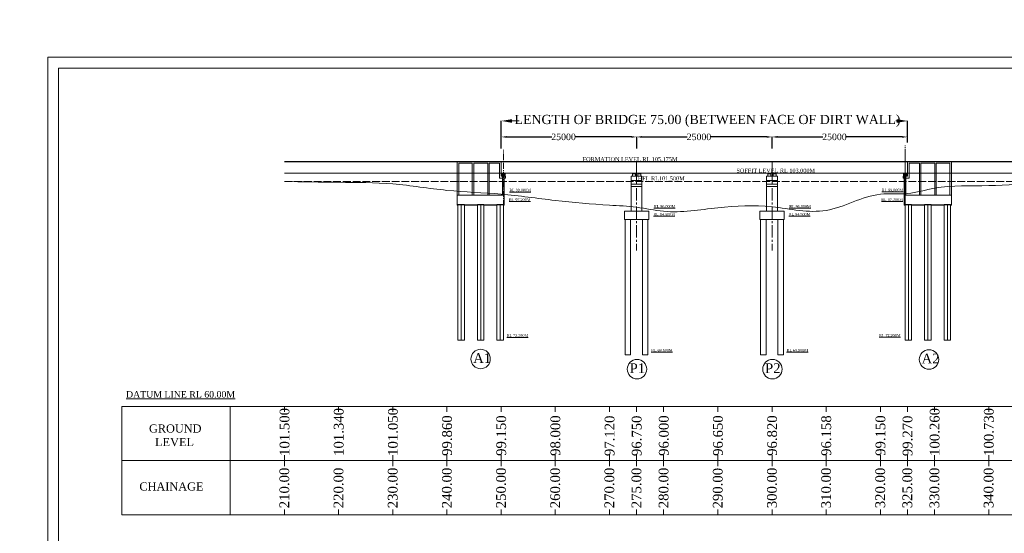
# Model space of a CAD drawing. Header units: millimetres. Extents: x -20950785 to 389010297, y -11535949 to 14056629.
# Tile 586 of 654: x 20090480 to 20272230, y -1399241 to -1304482. Entities that reach past the tile are written whole.
import ezdxf

# ---------------------------------------------------------------- set-up
doc = ezdxf.new("R2010")
doc.units = ezdxf.units.MM
doc.header["$LTSCALE"] = 60
doc.header["$MEASUREMENT"] = 0
doc.linetypes.add('ACAD_ISO02W100', pattern=[15, 12, -3])
doc.linetypes.add('CENTER2', pattern=[28.575, 19.05, -3.175, 3.175, -3.175])
doc.layers.add('TEXT', color=7, linetype='Continuous')
doc.styles.add('Annotative', font='arial.ttf')
doc.styles.add('style1', font='txt.shx', dxfattribs={"height": 1})
doc.dimstyles.get("Standard").update_dxf_attribs({"dimtxt": 400, "dimasz": 215, "dimexe": 0.18, "dimexo": 0.0625, "dimgap": 0.09, "dimtad": 0, "dimtih": 1, "dimtoh": 1, "dimdec": 0, "dimzin": 4, "dimdsep": 46, "dimtxsty": 'Standard', "dimblk": 'OPEN90', "dimcen": 0, "dimadec": 0, "dimazin": 1, "dimtfac": 1, "dimtdec": 0, "dimtix": 1, "dimtofl": 0, "dimtmove": 0, "dimatfit": 3, "dimldrblk": 'OPEN30', "dimfxl": 1, "dimtolj": 1, "dimtzin": 0, "dimarcsym": 0})

# ---------------------------------------------------------------- blocks, each defined once
blk = doc.blocks.new('*D3182')
at = {"color": 0, "linetype": 'Continuous', "lineweight": -2, "ltscale": 2, "transparency": 16777216}
for p, q in [((20179370, -1328230), (20179370, -1323163)), ((20254350, -1327147), (20254350, -1323163))]:
    blk.add_line(p, q, dxfattribs=at)
at = {"color": 0, "linetype": 'Continuous', "lineweight": 0, "ltscale": 2, "transparency": 16777216}
for p, q in [((20181370, -1323163), (20182687, -1323163)), ((20252350, -1323163), (20252184, -1323163))]:
    blk.add_line(p, q, dxfattribs=at)
at = {"color": 0, "linetype": 'Continuous', "lineweight": 9, "ltscale": 2, "transparency": 16777216}
for points in [[(20181370, -1322830), (20181370, -1323497), (20179370, -1323163)], [(20252350, -1322830), (20252350, -1323497), (20254350, -1323163)]]:
    blk.add_solid(points, dxfattribs=at)
at = {"layer": 'Defpoints', "color": 0, "linetype": 'Continuous', "lineweight": 9, "ltscale": 2, "transparency": 16777216}
for p in [(20254350, -1323163), (20179370, -1328230), (20254350, -1327147)]:
    blk.add_point(p, dxfattribs=at)
at = {"color": 0, "linetype": 'Continuous', "lineweight": 9, "ltscale": 2, "transparency": 16777216, "insert": (20217436, -1323163), "char_height": 2000, "attachment_point": 5}
blk.add_mtext('\\A1;{\\fTimes New Roman|b0|i0|c0|p18;\\H0.85x;\\C256;LENGTH OF BRIDGE 75.00 (BETWEEN FACE OF DIRT WALL)}', dxfattribs=at)
blk = doc.blocks.new('*D3183')
at = {"color": 0, "linetype": 'Continuous', "lineweight": -2, "ltscale": 2, "transparency": 16777216}
for p, q in [((20204370, -1328230), (20204370, -1326112)), ((20205370, -1326112), (20213705, -1326112)), ((20228370, -1326112), (20218034, -1326112)), ((20229370, -1327578), (20229370, -1326112))]:
    blk.add_line(p, q, dxfattribs=at)
at = {"color": 0, "linetype": 'Continuous', "lineweight": 9, "ltscale": 2, "transparency": 16777216}
for points in [[(20205370, -1325945), (20205370, -1326278), (20204370, -1326112)], [(20228370, -1325945), (20228370, -1326278), (20229370, -1326112)]]:
    blk.add_solid(points, dxfattribs=at)
at = {"layer": 'Defpoints', "color": 0, "linetype": 'Continuous', "lineweight": 9, "ltscale": 2, "transparency": 16777216}
for p in [(20229370, -1326112), (20204370, -1328230), (20229370, -1327578)]:
    blk.add_point(p, dxfattribs=at)
at = {"color": 0, "linetype": 'Continuous', "lineweight": 9, "ltscale": 2, "transparency": 16777216, "insert": (20215870, -1326112), "char_height": 1000, "attachment_point": 5}
blk.add_mtext('\\A1;{\\fTimes New Roman|b0|i0|c0|p18;\\H1.2x;\\C256;25000 }', dxfattribs=at)
blk = doc.blocks.new('*D3184')
at = {"color": 0, "linetype": 'Continuous', "lineweight": -2, "ltscale": 2, "transparency": 16777216}
for p, q in [((20229370, -1328230), (20229370, -1326112)), ((20230370, -1326112), (20238705, -1326112)), ((20253350, -1326112), (20243034, -1326112)), ((20254350, -1327147), (20254350, -1326112))]:
    blk.add_line(p, q, dxfattribs=at)
at = {"color": 0, "linetype": 'Continuous', "lineweight": 9, "ltscale": 2, "transparency": 16777216}
for points in [[(20230370, -1325945), (20230370, -1326278), (20229370, -1326112)], [(20253350, -1325945), (20253350, -1326278), (20254350, -1326112)]]:
    blk.add_solid(points, dxfattribs=at)
at = {"layer": 'Defpoints', "color": 0, "linetype": 'Continuous', "lineweight": 9, "ltscale": 2, "transparency": 16777216}
for p in [(20254350, -1326112), (20229370, -1328230), (20254350, -1327147)]:
    blk.add_point(p, dxfattribs=at)
at = {"color": 0, "linetype": 'Continuous', "lineweight": 9, "ltscale": 2, "transparency": 16777216, "insert": (20240870, -1326112), "char_height": 1000, "attachment_point": 5}
blk.add_mtext('\\A1;{\\fTimes New Roman|b0|i0|c0|p18;\\H1.2x;\\C256;25000 }', dxfattribs=at)
blk = doc.blocks.new('*D3185')
at = {"color": 0, "linetype": 'Continuous', "lineweight": -2, "ltscale": 2, "transparency": 16777216}
for p, q in [((20179370, -1328230), (20179370, -1326112)), ((20180370, -1326112), (20188705, -1326112)), ((20203370, -1326112), (20193034, -1326112)), ((20204370, -1327578), (20204370, -1326112))]:
    blk.add_line(p, q, dxfattribs=at)
at = {"color": 0, "linetype": 'Continuous', "lineweight": 9, "ltscale": 2, "transparency": 16777216}
for points in [[(20180370, -1325945), (20180370, -1326278), (20179370, -1326112)], [(20203370, -1325945), (20203370, -1326278), (20204370, -1326112)]]:
    blk.add_solid(points, dxfattribs=at)
at = {"layer": 'Defpoints', "color": 0, "linetype": 'Continuous', "lineweight": 9, "ltscale": 2, "transparency": 16777216}
for p in [(20204370, -1326112), (20179370, -1328230), (20204370, -1327578)]:
    blk.add_point(p, dxfattribs=at)
at = {"color": 0, "linetype": 'Continuous', "lineweight": 9, "ltscale": 2, "transparency": 16777216, "insert": (20190870, -1326112), "char_height": 1000, "attachment_point": 5}
blk.add_mtext('\\A1;{\\fTimes New Roman|b0|i0|c0|p18;\\H1.2x;\\C256;25000 }', dxfattribs=at)

msp = doc.modelspace()

# ---------------------------------------------------------------- hatches: boundary and pattern name
at = {"linetype": 'Continuous', "lineweight": 9, "ltscale": 2}
h = msp.add_hatch(dxfattribs=at)
h.set_pattern_fill('ANSI31')
h.set_pattern_definition([(45, (8109599.57514, 384835.43824), (-0.0883883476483, 0.0883883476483), [])])
h.paths.add_polyline_path([(20179779.75, -1332826), (20179604.75, -1332826), (20179604.75, -1332906), (20179779.75, -1332906)])
h.paths.add_polyline_path([(20179954.75, -1332826), (20179779.75, -1332826), (20179779.75, -1332906), (20179954.75, -1332906)])
h = msp.add_hatch(dxfattribs=at)
h.set_pattern_fill('ANSI31')
h.set_pattern_definition([(45, (9856234.74988, -265419.07017), (-0.0883883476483, 0.0883883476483), [])])
h.paths.add_polyline_path([(20204024.75, -1332826), (20203674.75, -1332826), (20203674.75, -1332906), (20204024.75, -1332906)])
h = msp.add_hatch(dxfattribs=at)
h.set_pattern_fill('ANSI31')
h.set_pattern_definition([(45, (9857234.74988, -265419.07017), (-0.0883883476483, 0.0883883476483), [])])
h.paths.add_polyline_path([(20205024.75, -1332826), (20204674.75, -1332826), (20204674.75, -1332906), (20205024.75, -1332906)])
h = msp.add_hatch(dxfattribs=at)
h.set_pattern_fill('ANSI31')
h.set_pattern_definition([(45, (9881234.74988, -265419.07017), (-0.0883883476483, 0.0883883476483), [])])
h.paths.add_polyline_path([(20229024.75, -1332826), (20228674.75, -1332826), (20228674.75, -1332906), (20229024.75, -1332906)])
h = msp.add_hatch(dxfattribs=at)
h.set_pattern_fill('ANSI31')
h.set_pattern_definition([(45, (9882234.74988, -265419.07017), (-0.0883883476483, 0.0883883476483), [])])
h.paths.add_polyline_path([(20230024.75, -1332826), (20229674.75, -1332826), (20229674.75, -1332906), (20230024.75, -1332906)])
h = msp.add_hatch(dxfattribs=at)
h.set_pattern_fill('ANSI31')
h.set_pattern_definition([(45, (8183739.57514, 384835.43824), (-0.0883883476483, 0.0883883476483), [])])
h.paths.add_polyline_path([(20253919.75, -1332826), (20254094.75, -1332826), (20254094.75, -1332906), (20253919.75, -1332906)])
h.paths.add_polyline_path([(20253744.75, -1332826), (20253919.75, -1332826), (20253919.75, -1332906), (20253744.75, -1332906)])
at = {"linetype": 'Continuous', "lineweight": 9}
h = msp.add_hatch(dxfattribs=at)
h.set_pattern_fill('AR-CONC', scale=25, style=0)
h.set_pattern_definition([(50, (20161207.72, -1382679.03), (179.31505, -15.68803), [18.75, -206.25]), (355, (20161207.72, -1382679.03), (-34.6878, 188.048), [15, -165]), (100.4514, (20161222.67, -1382680.33), (144.62735, 172.3599), [15.93505, -175.2855]), (46.1842, (20161207.72, -1382629.03), (266.8103, -41.3798), [28.125, -309.375]), (96.6356, (20161229.96, -1382632.47), (233.6657, 243.5295), [23.9026, -262.9282]), (351.1842, (20161207.72, -1382629.03), (233.6655, 243.5297), [22.5, -247.5]), (21, (20161232.72, -1382641.53), (149.22676, -100.6547), [18.75, -206.25]), (326, (20161232.72, -1382641.53), (60.8288, 181.2875), [15, -165]), (71.4514, (20161245.16, -1382649.91), (210.05566, 80.6326), [15.93505, -175.2855]), (37.5, (20161207.72, -1382679.026), (3.03996, 83.22346), [0, -163, 0, -167.5, 0, -165.625]), (7.5, (20161207.72, -1382679.03), (65.76738, 98.60293), [0, -95.5, 0, -159.25, 0, -63.125]), (327.5, (20161151.97, -1382679.026), (133.45561, -5.63872), [0, -62.5, 0, -195, 0, -258.75]), (317.5, (20161126.97, -1382679.03), (145.79654, 25.02625), [0, -81.25, 0, -129.5, 0, -183.75])])
h.paths.add_polyline_path([(20174979.75, -1338626), (20172579.75, -1338626), (20172579.75, -1338726), (20174979.75, -1338726)])
h.paths.add_polyline_path([(20171379.75, -1338626), (20171229.75, -1338626), (20171229.75, -1338726), (20171379.75, -1338726)])
h.paths.add_polyline_path([(20178579.75, -1338626), (20176179.75, -1338626), (20176179.75, -1338726), (20178579.75, -1338726)])
h.paths.add_polyline_path([(20179929.75, -1338626), (20179779.75, -1338626), (20179779.75, -1338726), (20179929.75, -1338726)])
h = msp.add_hatch(dxfattribs=at)
h.set_pattern_fill('AR-CONC', scale=25, style=0)
h.set_pattern_definition([(50, (20197318.72, -1382679.03), (179.31505, -15.68803), [18.75, -206.25]), (355, (20197318.72, -1382679.03), (-34.68783, 188.04803), [15, -165]), (100.4514, (20197333.67, -1382680.33), (144.62735, 172.3599), [15.93505, -175.28553]), (46.1842, (20197318.72, -1382629.03), (266.81026, -41.37975), [28.125, -309.375]), (96.6356, (20197340.96, -1382632.47), (233.6657, 243.5295), [23.9026, -262.92825]), (351.1842, (20197318.72, -1382629.03), (233.6655, 243.52965), [22.5, -247.5]), (21, (20197343.72, -1382641.53), (149.22676, -100.65472), [18.75, -206.25]), (326, (20197343.72, -1382641.53), (60.82883, 181.2875), [15, -165]), (71.4514, (20197356.16, -1382649.91), (210.05566, 80.63262), [15.93505, -175.28553]), (37.5, (20197318.72, -1382679.026), (3.039964, 83.223463), [0, -163, 0, -167.5, 0, -165.625]), (7.5, (20197318.72, -1382679.03), (65.76738, 98.60293), [0, -95.5, 0, -159.25, 0, -63.125]), (327.5, (20197262.97, -1382679.026), (133.45561, -5.63872), [0, -62.5, 0, -195, 0, -258.75]), (317.5, (20197237.97, -1382679.03), (145.79654, 25.02625), [0, -81.25, 0, -129.5, 0, -183.75])])
h.paths.add_polyline_path([(20258719.75, -1338626), (20261119.75, -1338626), (20261119.75, -1338726), (20258719.75, -1338726)])
h.paths.add_polyline_path([(20262319.75, -1338626), (20262469.75, -1338626), (20262469.75, -1338726), (20262319.75, -1338726)])
h.paths.add_polyline_path([(20255119.75, -1338626), (20257519.75, -1338626), (20257519.75, -1338726), (20255119.75, -1338726)])
h.paths.add_polyline_path([(20253769.75, -1338626), (20253919.75, -1338626), (20253919.75, -1338726), (20253769.75, -1338726)])

# ---------------------------------------------------------------- linework, layer by layer
at = {"linetype": 'CENTER2', "lineweight": 9}
for p, q in [((20179779.75, -1349171.5), (20179779.75, -1328507.06)), ((20253919.75, -1348371.5), (20253919.75, -1327707.06)), ((20253919.75, -1349171.5), (20253919.75, -1328507.06))]:
    msp.add_line(p, q, dxfattribs=at)
at = {"color": 7, "lineweight": 9, "ltscale": 2}
for p, q in [((20139349.75, -1330651), (20299349.75, -1330651)), ((20139349.75, -1330726), (20299349.75, -1330726)), ((20139349.75, -1332826), (20299349.75, -1332826))]:
    msp.add_line(p, q, dxfattribs=at)
at = {"color": 7, "linetype": 'Continuous', "lineweight": 9}
for p, q in [((20179329.75, -1330651), (20171229.75, -1330651)), ((20171229.75, -1330726), (20171229.75, -1336026)), ((20171229.75, -1336826), (20171229.75, -1330726)), ((20179029.75, -1330726), (20171229.75, -1330726)), ((20174029.75, -1330976), (20171529.75, -1330976)), ((20171529.75, -1336826), (20171529.75, -1330976)), ((20171529.75, -1332037.83), (20171529.75, -1331026)), ((20174029.75, -1336826), (20174029.75, -1330976)), ((20176879.75, -1330976), (20174279.75, -1330976)), ((20174279.75, -1336826), (20174279.75, -1330976)), ((20176879.75, -1336826), (20176879.75, -1330976)), ((20179029.75, -1330976), (20177129.75, -1330976)), ((20177129.75, -1336826), (20177129.75, -1330976)), ((20179329.75, -1330726), (20179029.75, -1330726)), ((20179029.75, -1330976), (20179029.75, -1333726)), ((20179329.75, -1330726), (20179329.75, -1330651)), ((20179329.75, -1333326), (20179329.75, -1330722.83)), ((20179349.75, -1330726), (20179349.75, -1330651)), ((20179369.75, -1330726), (20179369.75, -1330651)), ((20254329.75, -1330726), (20254329.75, -1330651)), ((20254349.75, -1330726), (20254349.75, -1330651)), ((20254369.75, -1330726), (20254369.75, -1330651)), ((20254369.75, -1330651), (20262469.75, -1330651)), ((20254369.75, -1333326), (20254369.75, -1330722.83)), ((20254369.75, -1330726), (20254669.75, -1330726)), ((20254669.75, -1330726), (20262469.75, -1330726)), ((20254669.75, -1330976), (20256569.75, -1330976)), ((20254669.75, -1330976), (20254669.75, -1333726)), ((20256569.75, -1336826), (20256569.75, -1330976)), ((20256819.75, -1330976), (20259419.75, -1330976)), ((20256819.75, -1336826), (20256819.75, -1330976)), ((20259419.75, -1336826), (20259419.75, -1330976)), ((20259669.75, -1330976), (20262169.75, -1330976)), ((20259669.75, -1336826), (20259669.75, -1330976)), ((20262169.75, -1336826), (20262169.75, -1330976)), ((20262169.75, -1332037.83), (20262169.75, -1331026)), ((20262469.75, -1330726), (20262469.75, -1336026)), ((20262469.75, -1336826), (20262469.75, -1330726)), ((20180129.75, -1333726), (20179029.75, -1333726)), ((20179329.75, -1333326), (20179704.75, -1333326)), ((20180079.75, -1332906), (20179479.75, -1332906)), ((20179479.75, -1332906), (20179479.75, -1333326)), ((20179629.75, -1336826), (20179629.75, -1332826)), ((20179704.75, -1333326), (20180129.75, -1333326)), ((20179929.75, -1334626), (20179929.75, -1332826)), ((20179929.75, -1336826), (20179929.75, -1332826)), ((20180079.75, -1333326), (20180079.75, -1332906)), ((20180129.75, -1333326), (20180129.75, -1333726)), ((20253994.75, -1333326), (20253569.75, -1333326)), ((20253569.75, -1333326), (20253569.75, -1333726)), ((20253569.75, -1333726), (20254669.75, -1333726)), ((20253619.75, -1333326), (20253619.75, -1332906)), ((20253619.75, -1332906), (20254219.75, -1332906)), ((20253769.75, -1336026), (20253769.75, -1332826)), ((20253769.75, -1336826), (20253769.75, -1332826)), ((20254369.75, -1333326), (20253994.75, -1333326)), ((20254069.75, -1336826), (20254069.75, -1332826)), ((20254219.75, -1332906), (20254219.75, -1333326)), ((20179929.75, -1336826), (20171229.75, -1336826)), ((20171229.75, -1338626), (20171229.75, -1336826)), ((20253769.75, -1336826), (20262469.75, -1336826)), ((20262469.75, -1338626), (20262469.75, -1336826)), ((20179929.75, -1338626), (20171229.75, -1338626)), ((20171379.75, -1338626), (20171229.75, -1338626)), ((20171229.75, -1338626), (20171229.75, -1338664.1)), ((20172579.75, -1338576), (20171379.75, -1338576)), ((20171379.75, -1363626), (20171379.75, -1338576)), ((20172579.75, -1363626), (20172579.75, -1338576)), ((20174979.75, -1338726), (20172579.75, -1338726)), ((20176179.75, -1338576), (20174979.75, -1338576)), ((20175579.75, -1343476), (20175579.75, -1338626)), ((20176179.75, -1338576), (20176179.75, -1338686.02)), ((20176179.75, -1363626), (20176179.75, -1338626)), ((20178579.75, -1338726), (20176179.75, -1338726)), ((20179779.75, -1338576), (20178579.75, -1338576)), ((20178579.75, -1363626), (20178579.75, -1338576)), ((20179779.75, -1363626), (20179779.75, -1338576)), ((20179929.75, -1338726), (20179779.75, -1338726)), ((20179929.75, -1338626), (20179929.75, -1338726)), ((20253769.75, -1338626), (20253769.75, -1338726)), ((20253769.75, -1338626), (20262469.75, -1338626)), ((20253769.75, -1338726), (20253919.75, -1338726)), ((20253919.75, -1338576), (20255119.75, -1338576)), ((20253919.75, -1363626), (20253919.75, -1338576)), ((20255119.75, -1363626), (20255119.75, -1338576)), ((20255119.75, -1338726), (20257519.75, -1338726)), ((20257519.75, -1338576), (20258719.75, -1338576)), ((20257519.75, -1338576), (20257519.75, -1338686.02)), ((20257519.75, -1363626), (20257519.75, -1338626)), ((20258119.75, -1343476), (20258119.75, -1338626)), ((20258719.75, -1338726), (20261119.75, -1338726)), ((20261119.75, -1338576), (20262319.75, -1338576)), ((20261119.75, -1363626), (20261119.75, -1338576)), ((20262319.75, -1363626), (20262319.75, -1338576)), ((20262319.75, -1338626), (20262469.75, -1338626)), ((20262469.75, -1338626), (20262469.75, -1338664.1)), ((20171379.75, -1363626), (20172579.75, -1363626)), ((20174979.75, -1363626), (20176179.75, -1363626)), ((20178579.75, -1363626), (20179779.75, -1363626)), ((20253919.75, -1363626), (20255119.75, -1363626)), ((20257519.75, -1363626), (20258719.75, -1363626)), ((20261119.75, -1363626), (20262319.75, -1363626))]:
    msp.add_line(p, q, dxfattribs=at)
at = {"color": 7, "linetype": 'Continuous', "lineweight": 9, "ltscale": 2}
for p, q in [((20179349.75, -1332826), (20179349.75, -1330726)), ((20179349.75, -1332826), (20179349.75, -1330726)), ((20179369.75, -1332826), (20179369.75, -1330726)), ((20204329.75, -1330726), (20204329.75, -1330651)), ((20204349.75, -1332826), (20204349.75, -1330726)), ((20204369.75, -1330726), (20204369.75, -1330651)), ((20229329.75, -1330726), (20229329.75, -1330651)), ((20229349.75, -1332826), (20229349.75, -1330726)), ((20229369.75, -1330726), (20229369.75, -1330651)), ((20254329.75, -1332826), (20254329.75, -1330726)), ((20254349.75, -1332826), (20254349.75, -1330726)), ((20179604.75, -1332826), (20179954.75, -1332826)), ((20179604.75, -1332826), (20179604.75, -1332906)), ((20179954.75, -1332826), (20179954.75, -1332906)), ((20203574.75, -1332906), (20204124.75, -1332906)), ((20203674.75, -1332906), (20203674.75, -1332826)), ((20203674.75, -1332826), (20205024.75, -1332826)), ((20204574.75, -1332906), (20205124.75, -1332906)), ((20204674.75, -1332906), (20204674.75, -1332826)), ((20228574.75, -1332906), (20229124.75, -1332906)), ((20228674.75, -1332906), (20228674.75, -1332826)), ((20228674.75, -1332826), (20230024.75, -1332826)), ((20229574.75, -1332906), (20230124.75, -1332906)), ((20229674.75, -1332906), (20229674.75, -1332826)), ((20254094.75, -1332826), (20253744.75, -1332826)), ((20253744.75, -1332826), (20253744.75, -1332906)), ((20254094.75, -1332826), (20254094.75, -1332906)), ((20203349.75, -1339826), (20203349.75, -1334826)), ((20205349.75, -1339826), (20205349.75, -1334826)), ((20228349.75, -1339826), (20228349.75, -1334826)), ((20230349.75, -1339826), (20230349.75, -1334826)), ((20179929.75, -1336826), (20179929.75, -1338626)), ((20253769.75, -1336826), (20253769.75, -1338626)), ((20171229.75, -1338726), (20171229.75, -1338626)), ((20171379.75, -1338726), (20171229.75, -1338726)), ((20262319.75, -1338726), (20262469.75, -1338726)), ((20262469.75, -1338726), (20262469.75, -1338626)), ((20202099.75, -1339826), (20206599.75, -1339826)), ((20227099.75, -1339826), (20231599.75, -1339826)), ((20202099.75, -1341326), (20206599.75, -1341326)), ((20227099.75, -1341326), (20231599.75, -1341326)), ((20202249.75, -1366326), (20203249.75, -1366326)), ((20205449.75, -1366326), (20206449.75, -1366326)), ((20227249.75, -1366326), (20228249.75, -1366326)), ((20230449.75, -1366326), (20231449.75, -1366326)), ((20109349.75, -1375826), (20129349.75, -1375826)), ((20109349.75, -1395826), (20109349.75, -1375826)), ((20129349.75, -1375826), (20129349.75, -1395826)), ((20129349.75, -1375826), (20149349.75, -1375826)), ((20139349.75, -1375826), (20139349.75, -1376826)), ((20149349.75, -1375826), (20169349.75, -1375826)), ((20149349.75, -1375826), (20149349.75, -1376826)), ((20159349.75, -1375826), (20159349.75, -1376826)), ((20169349.75, -1375826), (20189349.75, -1375826)), ((20169349.75, -1375826), (20169349.75, -1376826)), ((20179349.75, -1375826), (20179349.75, -1376826)), ((20189349.75, -1375826), (20209349.75, -1375826)), ((20189349.75, -1375826), (20189349.75, -1376826)), ((20199349.75, -1375826), (20199349.75, -1376826)), ((20204349.75, -1375826), (20204349.75, -1376826)), ((20209349.75, -1375826), (20229349.75, -1375826)), ((20209349.75, -1375826), (20209349.75, -1376826)), ((20219349.75, -1375826), (20219349.75, -1376826)), ((20229349.75, -1375826), (20249349.75, -1375826)), ((20229349.75, -1375826), (20229349.75, -1376826)), ((20239349.75, -1375826), (20239349.75, -1376826)), ((20249349.75, -1375826), (20269349.75, -1375826)), ((20249349.75, -1375826), (20249349.75, -1376826)), ((20254349.75, -1375826), (20254349.75, -1376826)), ((20259349.75, -1375826), (20259349.75, -1376826)), ((20269349.75, -1375826), (20269349.75, -1376826)), ((20269349.75, -1375826), (20289349.75, -1375826)), ((20139349.75, -1384826), (20139349.75, -1386826)), ((20159349.75, -1384826), (20159349.75, -1386826)), ((20169349.75, -1384826), (20169349.75, -1386826)), ((20179349.75, -1384826), (20179349.75, -1386826)), ((20189349.75, -1384826), (20189349.75, -1386826)), ((20199349.75, -1384826), (20199349.75, -1386826)), ((20204349.75, -1384826), (20204349.75, -1386826)), ((20209349.75, -1384826), (20209349.75, -1386826)), ((20219349.75, -1384826), (20219349.75, -1386826)), ((20229349.75, -1384826), (20229349.75, -1386826)), ((20239349.75, -1384826), (20239349.75, -1386826)), ((20249349.75, -1384826), (20249349.75, -1386826)), ((20254349.75, -1384826), (20254349.75, -1386826)), ((20259349.75, -1384826), (20259349.75, -1386826)), ((20269349.75, -1384826), (20269349.75, -1386826)), ((20109349.75, -1385826), (20309349.75, -1385826)), ((20129349.75, -1395826), (20109349.75, -1395826)), ((20129349.75, -1394826), (20129349.75, -1395826)), ((20149349.75, -1395826), (20129349.75, -1395826)), ((20139349.75, -1394826), (20139349.75, -1395826)), ((20149349.75, -1394826), (20149349.75, -1395826)), ((20169349.75, -1395826), (20149349.75, -1395826)), ((20159349.75, -1394826), (20159349.75, -1395826)), ((20169349.75, -1394826), (20169349.75, -1395826)), ((20189349.75, -1395826), (20169349.75, -1395826)), ((20179349.75, -1394826), (20179349.75, -1395826)), ((20189349.75, -1394826), (20189349.75, -1395826)), ((20209349.75, -1395826), (20189349.75, -1395826)), ((20199349.75, -1394826), (20199349.75, -1395826)), ((20204349.75, -1394826), (20204349.75, -1395826)), ((20209349.75, -1394826), (20209349.75, -1395826)), ((20229349.75, -1395826), (20209349.75, -1395826)), ((20219349.75, -1394826), (20219349.75, -1395826)), ((20229349.75, -1394826), (20229349.75, -1395826)), ((20249349.75, -1395826), (20229349.75, -1395826)), ((20239349.75, -1394826), (20239349.75, -1395826)), ((20249349.75, -1394826), (20249349.75, -1395826)), ((20269349.75, -1395826), (20249349.75, -1395826)), ((20254349.75, -1394826), (20254349.75, -1395826)), ((20259349.75, -1394826), (20259349.75, -1395826)), ((20269349.75, -1394826), (20269349.75, -1395826)), ((20289349.75, -1395826), (20269349.75, -1395826))]:
    msp.add_line(p, q, dxfattribs=at)
at = {"linetype": 'Continuous', "lineweight": 9}
for p, q in [((20203349.75, -1333326), (20205349.75, -1333326)), ((20203349.75, -1334826), (20203349.75, -1333326)), ((20203574.75, -1333326), (20203574.75, -1332906)), ((20204024.75, -1332906), (20204024.75, -1332826)), ((20204124.75, -1333326), (20204124.75, -1332906)), ((20204574.75, -1333326), (20204574.75, -1332906)), ((20205024.75, -1332906), (20205024.75, -1332826)), ((20205124.75, -1333326), (20205124.75, -1332906)), ((20205349.75, -1334826), (20205349.75, -1333326)), ((20228349.75, -1333326), (20230349.75, -1333326)), ((20228349.75, -1334826), (20228349.75, -1333326)), ((20228574.75, -1333326), (20228574.75, -1332906)), ((20229024.75, -1332906), (20229024.75, -1332826)), ((20229124.75, -1333326), (20229124.75, -1332906)), ((20229574.75, -1333326), (20229574.75, -1332906)), ((20230024.75, -1332906), (20230024.75, -1332826)), ((20230124.75, -1333326), (20230124.75, -1332906)), ((20230349.75, -1334826), (20230349.75, -1333326)), ((20203349.75, -1334126), (20205349.75, -1334126)), ((20203349.75, -1334826), (20205349.75, -1334826)), ((20203349.75, -1335226), (20205349.75, -1335226)), ((20228349.75, -1334126), (20230349.75, -1334126)), ((20228349.75, -1334826), (20230349.75, -1334826)), ((20228349.75, -1335226), (20230349.75, -1335226)), ((20202099.75, -1341326), (20202099.75, -1339826)), ((20206599.75, -1341326), (20206599.75, -1339826)), ((20227099.75, -1341326), (20227099.75, -1339826)), ((20231599.75, -1341326), (20231599.75, -1339826)), ((20202249.75, -1366326), (20202249.75, -1341326)), ((20203249.75, -1366326), (20203249.75, -1341326)), ((20205449.75, -1366326), (20205449.75, -1341326)), ((20206449.75, -1366326), (20206449.75, -1341326)), ((20227249.75, -1366326), (20227249.75, -1341326)), ((20228249.75, -1366326), (20228249.75, -1341326)), ((20230449.75, -1366326), (20230449.75, -1341326)), ((20231449.75, -1366326), (20231449.75, -1341326))]:
    msp.add_line(p, q, dxfattribs=at)
at = {"linetype": 'CENTER2', "lineweight": 9, "ltscale": 2}
for p, q in [((20204349.75, -1332826), (20204349.75, -1334826)), ((20229349.75, -1332826), (20229349.75, -1334826)), ((20204349.75, -1335541.02), (20204349.75, -1347055.8)), ((20229349.75, -1335541.02), (20229349.75, -1347055.8))]:
    msp.add_line(p, q, dxfattribs=at)
at = {"color": 7, "linetype": 'ACAD_ISO02W100', "lineweight": 9, "ltscale": 2}
msp.add_line((20139349.75, -1334326), (20289349.75, -1334326), dxfattribs=at)
at = {"color": 7, "linetype": 'Continuous', "lineweight": 9, "ltscale": 20}
for p, q in [((20174979.75, -1363626), (20174979.75, -1338576)), ((20258719.75, -1363626), (20258719.75, -1338576))]:
    msp.add_line(p, q, dxfattribs=at)
at = {"color": 7, "linetype": 'Continuous', "lineweight": 9, "ltscale": 2, "elevation": -2327.17}
for points in [[(20095673.25, -1311393.5), (20402057.25, -1311393.5), (20402057.25, -1536422.82), (20095673.25, -1536422.82)], [(20097673.25, -1313393.5), (20400057.25, -1313393.5), (20400057.25, -1534422.82), (20097673.25, -1534422.82)]]:
    msp.add_lwpolyline(points, close=True, dxfattribs=at)
at = {"color": 7, "linetype": 'Continuous', "lineweight": 9, "ltscale": 2}
for centre in [(20175563.25, -1367086.36), (20258326.75, -1367174.86), (20204426.75, -1368958.69), (20229426.75, -1368958.69)]:
    msp.add_circle(centre, 1791.87, dxfattribs=at)
msp.add_spline([(20139349.75, -1334326), (20149349.75, -1334486), (20159349.75, -1334776), (20169349.75, -1335966), (20179349.75, -1336676), (20189349.75, -1337826), (20199349.75, -1338706), (20204349.75, -1339076), (20209349.75, -1339826), (20219349.75, -1339176), (20229349.75, -1339006), (20239349.75, -1339668), (20249349.75, -1336676), (20254349.75, -1336556), (20259349.75, -1335566), (20269349.75, -1335096), (20279349.75, -1334506), (20289349.75, -1334326)], degree=3, dxfattribs=at)
at = {"layer": 'TEXT', "color": 7, "linetype": 'Continuous', "lineweight": 9, "ltscale": 1000}
for p, q in [((20171979.75, -1363626), (20171979.75, -1338638.9)), ((20175579.75, -1363626), (20175579.75, -1338576)), ((20175579.75, -1363626), (20175579.75, -1338626)), ((20175579.75, -1363626), (20175579.75, -1338676)), ((20179154.25, -1363626), (20179154.25, -1338638.9)), ((20254519.75, -1363626), (20254519.75, -1338638.9)), ((20258119.75, -1363626), (20258119.75, -1338576)), ((20258119.75, -1363626), (20258119.75, -1338626)), ((20258119.75, -1363626), (20258119.75, -1338676)), ((20261719.75, -1363626), (20261719.75, -1338638.9))]:
    msp.add_line(p, q, dxfattribs=at)

# ---------------------------------------------------------------- texts
at = {"color": 7, "linetype": 'Continuous', "lineweight": 9, "insert": (20216544.52, 1043994.6), "char_height": 2000, "attachment_point": 1, "rotation": 270, "style": 'Annotative'}
msp.add_mtext_dynamic_manual_height_columns('\\pi3721.38129;RCC BOX TYPE \\P\\pi6282.77284;ABUTMENT', width=27876.5961, gutter_width=1000, heights=[0], dxfattribs=at)
at = {"linetype": 'Continuous', "lineweight": 9}
for s, insert, char_height, attachment_point in [('{\\fTimes New Roman|b0|i0|c0|p18;FORMATION LEVEL RL 105.175M}', (20194393.49, -1330219.29), 750, 4), ('{\\fTimes New Roman|b0|i0|c0|p18;SOFFIT LEVEL RL 103.000M}', (20222779.71, -1332337.49), 750, 4), ('{\\fTimes New Roman|b0|i0|c0|p18;HFL RL101.500M}', (20204576.46, -1333776.11), 750, 4), ('{\\fTimes New Roman|b0|i0|c0|p18;\\H1.2x;A1}', (20174193.74, -1366013.14), 1500, 1), ('{\\fTimes New Roman|b0|i0|c0|p18;\\H1.2x;A2}', (20256957.24, -1366101.64), 1500, 1), ('{\\fTimes New Roman|b0|i0|c0|p18;\\H1.2x;P1}', (20203057.24, -1367885.46), 1500, 1), ('{\\fTimes New Roman|b0|i0|c0|p18;\\H1.2x;P2}', (20228057.24, -1367885.46), 1500, 1), ('{\\fTimes New Roman|b0|i0|c0|p18;\\LDATUM LINE RL 60.00M}', (20110104.27, -1373006.77), 1200, 1), ('{\\fTimes New Roman|b0|i0|c0|p18;GROUND\\P  LEVEL}', (20114343.92, -1379155.96), 1500, 1), ('{\\fTimes New Roman|b0|i0|c0|p18;CHAINAGE}', (20112573.07, -1389851.03), 1500, 1)]:
    msp.add_mtext(s, dxfattribs=dict(at, insert=insert, char_height=char_height, attachment_point=attachment_point))
at = {"linetype": 'Continuous', "lineweight": 9, "char_height": 1000, "attachment_point": 1}
for s, insert, width in [('{\\fTimes New Roman|b0|i0|c0|p18; \\H0.5x;\\LRL 99.000M}', (20180495.28, -1335682.05), 11580.8407), ('{\\fTimes New Roman|b0|i0|c0|p18; \\H0.5x;\\LRL 99.000M}', (20249224.62, -1335660.51), 11580.8407), ('{\\fTimes New Roman|b0|i0|c0|p18; \\H0.5x;\\LRL 97.200M}', (20180424.46, -1337441.58), 11580.8407), ('{\\fTimes New Roman|b0|i0|c0|p18; \\H0.5x;\\LRL 97.200M}', (20249153.8, -1337420.03), 11580.8407), ('{\\fTimes New Roman|b0|i0|c0|p18; \\H0.5x;\\LRL 96.000M}', (20207165.28, -1338682.05), 11580.8407), ('{\\fTimes New Roman|b0|i0|c0|p18; \\H0.5x;\\LRL 96.000M}', (20232165.28, -1338682.05), 11580.8407), ('{\\fTimes New Roman|b0|i0|c0|p18; \\H0.5x;\\LRL 94.500M}', (20207081.87, -1340138.18), 11580.8407), ('{\\fTimes New Roman|b0|i0|c0|p18; \\H0.5x;\\LRL 94.500M}', (20232081.87, -1340138.18), 11580.8407), ('{\\fTimes New Roman|b0|i0|c0|p18; \\H0.5x;\\LRL 72.200M}', (20179999.67, -1362499.27), 4708.5807), ('{\\fTimes New Roman|b0|i0|c0|p18; \\H0.5x;\\LRL 72.200M}', (20248729.01, -1362477.73), 4708.5807), ('{\\fTimes New Roman|b0|i0|c0|p18; \\H0.5x;\\LRL 69.500M}', (20206669.67, -1365226), 4708.5807), ('{\\fTimes New Roman|b0|i0|c0|p18; \\H0.5x;\\LRL 69.500M}', (20231669.67, -1365226), 4708.5807)]:
    msp.add_mtext(s, dxfattribs=dict(at, insert=insert, width=width))
at = {"linetype": 'Continuous', "lineweight": 9, "char_height": 1800, "attachment_point": 1, "rotation": 90}
for s, insert in [('{\\fTimes New Roman|b0|i0|c0|p18;101.500}', (20138462.95, -1384957.08)), ('{\\fTimes New Roman|b0|i0|c0|p18;101.340}', (20148462.95, -1384957.08)), ('{\\fTimes New Roman|b0|i0|c0|p18;101.050}', (20158462.95, -1384957.08)), ('{\\fTimes New Roman|b0|i0|c0|p18;99.860}', (20168462.95, -1384957.08)), ('{\\fTimes New Roman|b0|i0|c0|p18;99.150}', (20178462.95, -1384957.08)), ('{\\fTimes New Roman|b0|i0|c0|p18;98.000}', (20188462.95, -1384957.08)), ('{\\fTimes New Roman|b0|i0|c0|p18;97.120}', (20198462.95, -1384997.94)), ('{\\fTimes New Roman|b0|i0|c0|p18;96.750}', (20203462.95, -1384997.94)), ('{\\fTimes New Roman|b0|i0|c0|p18;96.000}', (20208462.95, -1384957.08)), ('{\\fTimes New Roman|b0|i0|c0|p18;96.650}', (20218462.95, -1384957.08)), ('{\\fTimes New Roman|b0|i0|c0|p18;96.820}', (20228462.95, -1384957.08)), ('{\\fTimes New Roman|b0|i0|c0|p18;96.158}', (20238462.95, -1384957.08)), ('{\\fTimes New Roman|b0|i0|c0|p18;99.150}', (20248462.95, -1384957.08)), ('{\\fTimes New Roman|b0|i0|c0|p18;99.270}', (20253462.95, -1384997.94)), ('{\\fTimes New Roman|b0|i0|c0|p18;100.260}', (20258462.95, -1384957.08)), ('{\\fTimes New Roman|b0|i0|c0|p18;100.730}', (20268462.95, -1384957.08)), ('{\\fTimes New Roman|b0|i0|c0|p18;210.00}', (20138427.18, -1394613.16)), ('{\\fTimes New Roman|b0|i0|c0|p18;220.00}', (20148427.18, -1394613.16)), ('{\\fTimes New Roman|b0|i0|c0|p18;230.00}', (20158427.18, -1394613.16)), ('{\\fTimes New Roman|b0|i0|c0|p18;240.00}', (20168427.18, -1394613.16)), ('{\\fTimes New Roman|b0|i0|c0|p18;250.00}', (20178427.18, -1394613.16)), ('{\\fTimes New Roman|b0|i0|c0|p18;260.00}', (20188427.18, -1394613.16)), ('{\\fTimes New Roman|b0|i0|c0|p18;270.00}', (20198427.18, -1394613.16)), ('{\\fTimes New Roman|b0|i0|c0|p18;275.00}', (20203427.18, -1394613.16)), ('{\\fTimes New Roman|b0|i0|c0|p18;280.00}', (20208427.18, -1394613.16)), ('{\\fTimes New Roman|b0|i0|c0|p18;290.00}', (20218427.18, -1394654.02)), ('{\\fTimes New Roman|b0|i0|c0|p18;300.00}', (20228427.18, -1394613.16)), ('{\\fTimes New Roman|b0|i0|c0|p18;310.00}', (20238427.18, -1394613.16)), ('{\\fTimes New Roman|b0|i0|c0|p18;320.00}', (20248427.18, -1394613.16)), ('{\\fTimes New Roman|b0|i0|c0|p18;325.00}', (20253427.18, -1394613.16)), ('{\\fTimes New Roman|b0|i0|c0|p18;330.00}', (20258427.18, -1394613.16)), ('{\\fTimes New Roman|b0|i0|c0|p18;340.00}', (20268427.18, -1394613.16))]:
    msp.add_mtext(s, dxfattribs=dict(at, insert=insert))
at = {"linetype": 'Continuous', "lineweight": 9, "insert": (14548796.31, -1389262.61, -64476.19), "char_height": 10000, "width": 426432.7641, "attachment_point": 1, "style": 'style1'}
msp.add_mtext('\\pi37433.97777;{\\fVerdana|b0|i0|c0|p34;CONSTRUCTION OF HIGH  LEVEL BRIDGE ACROSS \\P\\pi13491.73465;KALIBEDA NALLA IN KM-2/10 ON MAKDI-HIRAPUR ROAD.\\fTimes New Roman|b0|i0|c0|p18;   }', dxfattribs=at)

# ---------------------------------------------------------------- dimensions: what is measured, and where the dimension line sits
at = {"color": 7, "linetype": 'Continuous', "lineweight": 9, "ltscale": 2}
for base, p1, p2, text, override, picture, middle in [((20254349.75, -1323163.42), (20179369.75, -1328229.87), (20254349.75, -1327147.18), '{\\fTimes New Roman|b0|i0|c0|p18;\\H0.85x;\\C256;LENGTH OF BRIDGE 75.00 (BETWEEN FACE OF DIRT WALL)}', {"dimtxt": 2000, "dimasz": 2000, "dimfxl": 300, "dimlwd": 0}, '*D3182', (20217435.75, -1323163.42)), ((20204369.75, -1326111.72), (20179369.75, -1328229.87), (20204369.75, -1327578.24), '{\\fTimes New Roman|b0|i0|c0|p18;\\H1.2x;\\C256;25000 }', {"dimtxt": 1000, "dimasz": 1000, "dimfxl": 300}, '*D3185', (20190869.75, -1326111.72)), ((20229369.75, -1326111.72), (20204369.75, -1328229.87), (20229369.75, -1327578.24), '{\\fTimes New Roman|b0|i0|c0|p18;\\H1.2x;\\C256;25000 }', {"dimtxt": 1000, "dimasz": 1000, "dimfxl": 300}, '*D3183', (20215869.75, -1326111.72)), ((20254349.75, -1326111.72), (20229369.75, -1328229.87), (20254349.75, -1327147.18), '{\\fTimes New Roman|b0|i0|c0|p18;\\H1.2x;\\C256;25000 }', {"dimtxt": 1000, "dimasz": 1000, "dimfxl": 300}, '*D3184', (20240869.75, -1326111.72))]:
    dim = msp.add_linear_dim(base=base, p1=p1, p2=p2, text=text, dimstyle='Standard', override=override, dxfattribs=at)
    dim.commit()
    dim.dimension.update_dxf_attribs({"geometry": picture, "text_midpoint": middle, "dimtype": 160})

doc.saveas('drawing.dxf')
